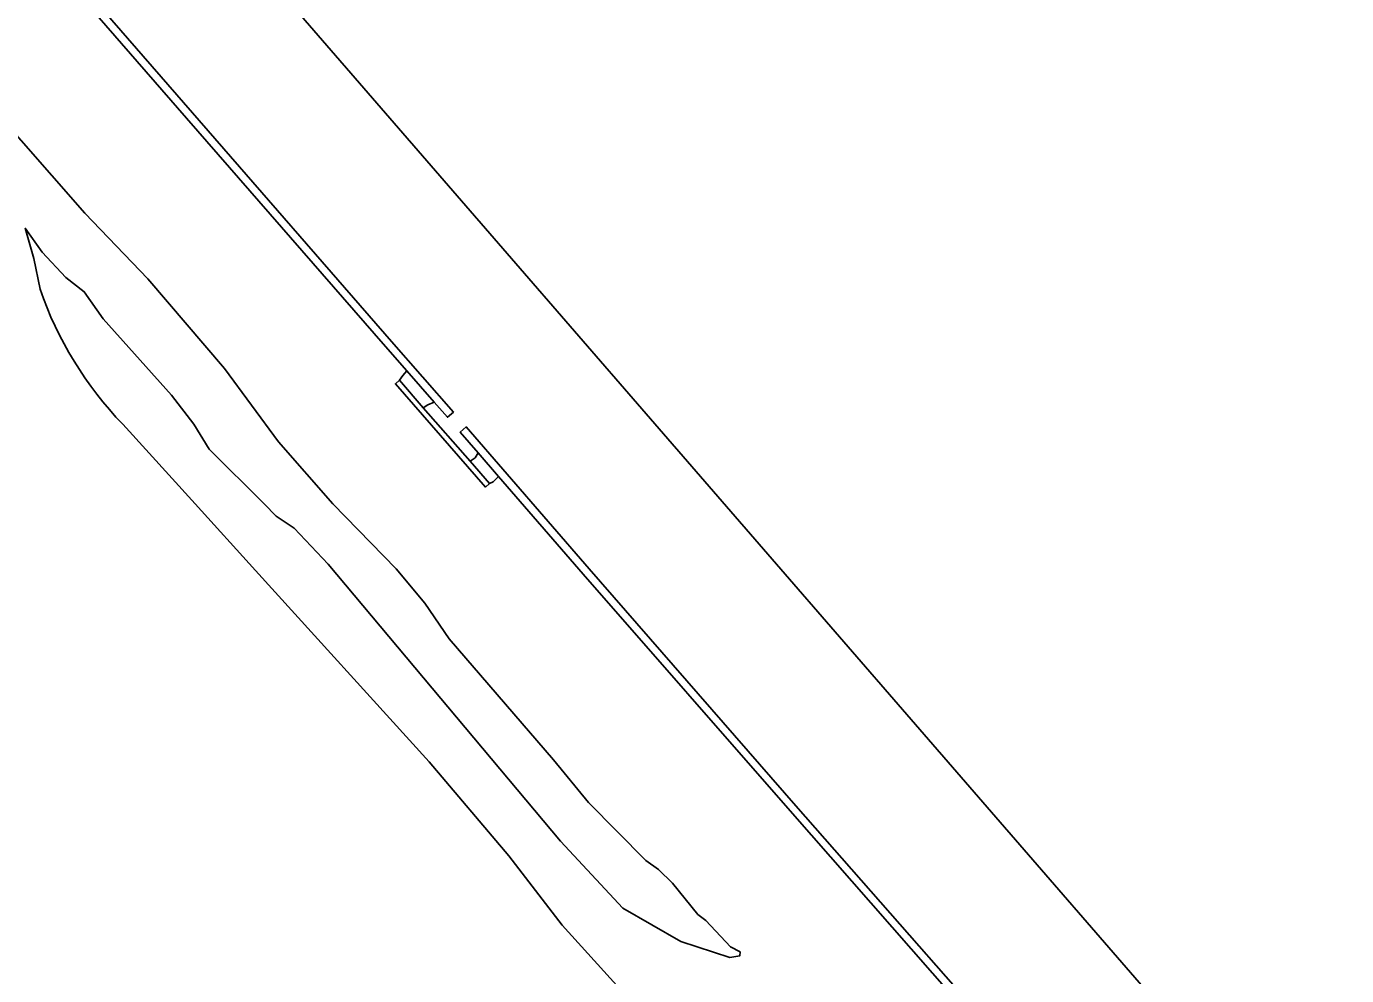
# Model space of a CAD drawing. Extents: x 155018 to 156648, y 383979 to 385733.
# Drawn here: x 156099.9 to 156199.8, y 385214.3 to 385286.1 of the extents above; entities that cross this region are included whole.
import ezdxf

# ---------------------------------------------------------------- set-up
doc = ezdxf.new("R2010")
doc.units = 0
for name, color, linetype in [('IMGEO_Gemengd_bos', 7, 'Continuous'), ('IMGEO_Kademuur', 7, 'Continuous'), ('IMGEO_Oever', 7, 'Continuous'), ('IMGEO_Waterloop', 7, 'Continuous')]:
    doc.layers.add(name, color=color, linetype=linetype)

msp = doc.modelspace()

# ---------------------------------------------------------------- linework, layer by layer
at = {"layer": 'IMGEO_Gemengd_bos'}
for points in [[(156135.625, 385252.086), (156135.226, 385251.667), (156134.938, 385251.539), (156134.637, 385251.276), (156127.821, 385259.093), (156128.123, 385259.356), (156128.387, 385259.711), (156128.685, 385260.07), (156127.082, 385261.904), (156112.026, 385279.183), (156097.961, 385295.369), (156084.447, 385310.985), (156071.441, 385325.325), (156066.924, 385331.218), (156065.587, 385330.322), (156063.445, 385328.887), (156062.257, 385328.091), (156074.004, 385313.941)], [(156092.187, 385285.842), (156104.335, 385271.99), (156109.104, 385267.039), (156114.886, 385260.246), (156118.966, 385254.704), (156123.082, 385250), (156127.878, 385245.089), (156130.044, 385242.491), (156131.893, 385239.805), (156139.778, 385230.652), (156142.416, 385227.403), (156146.774, 385223.024), (156147.726, 385222.341), (156148.784, 385221.301), (156150.707, 385218.937), (156151.295, 385218.488), (156153.17, 385216.503), (156153.897, 385216.116), (156153.863, 385215.815), (156153.105, 385215.702), (156149.405, 385216.894), (156145.02, 385219.433), (156140.311, 385224.485), (156122.733, 385245.455), (156120.165, 385248.167), (156118.808, 385249.082), (156117.889, 385250), (156113.739, 385254.148), (156112.585, 385256.026), (156110.885, 385258.235), (156105.721, 385263.998), (156104.284, 385266.051), (156102.905, 385267.125), (156101.091, 385269.051), (156099.823, 385270.854), (156100.474, 385268.575), (156100.939, 385266.251)], [(156099.823, 385270.854), (156101.091, 385269.051), (156102.905, 385267.125), (156104.284, 385266.051), (156105.721, 385263.998), (156110.885, 385258.235), (156112.585, 385256.026), (156113.739, 385254.148), (156117.889, 385250), (156118.808, 385249.082), (156120.165, 385248.167), (156122.733, 385245.455), (156140.311, 385224.485), (156145.02, 385219.433), (156149.405, 385216.894), (156153.105, 385215.702), (156153.863, 385215.815), (156153.897, 385216.116), (156153.17, 385216.503), (156151.295, 385218.488), (156150.707, 385218.937), (156148.784, 385221.301), (156147.726, 385222.341), (156146.774, 385223.024), (156142.416, 385227.403), (156139.778, 385230.652), (156131.893, 385239.805), (156130.044, 385242.491), (156127.878, 385245.089), (156123.082, 385250), (156118.966, 385254.704), (156114.886, 385260.246), (156109.104, 385267.039), (156104.335, 385271.99), (156092.187, 385285.842)], [(156100.939, 385266.251), (156100.474, 385268.575), (156099.823, 385270.854)], [(156107.204, 385256.022), (156112.665, 385250), (156117.234, 385244.961), (156130.365, 385230.48), (156136.392, 385223.373), (156140.446, 385218.129), (156145.527, 385212.525), (156147.52, 385210.682), (156152.185, 385207.028), (156159.261, 385200.54), (156163.62, 385196.121), (156166.548, 385192.335), (156168.585, 385190.293), (156173.822, 385185.95), (156178.524, 385181.339), (156183.974, 385176.28), (156188.7, 385172.586), (156191.266, 385170.014), (156198.01, 385161.541), (156204.928, 385153.269), (156220.971, 385135.288)], [(156136.392, 385223.373), (156130.365, 385230.48), (156117.234, 385244.961), (156112.665, 385250), (156107.204, 385256.022)], [(156233.766, 385139.617), (156213.619, 385162.997), (156194.201, 385185.193), (156177.604, 385204.069), (156157.669, 385226.779), (156142.028, 385244.699), (156135.625, 385252.086)], [(156132.163, 385170.885), (156137.145, 385164.796), (156148.49, 385153.235), (156151.166, 385150.039), (156198.01, 385161.541), (156191.266, 385170.014), (156188.7, 385172.586), (156183.974, 385176.28), (156178.524, 385181.339), (156173.822, 385185.95), (156168.585, 385190.293), (156166.548, 385192.335), (156163.62, 385196.121), (156159.261, 385200.54), (156152.185, 385207.028), (156147.52, 385210.682), (156145.527, 385212.525), (156140.446, 385218.129), (156136.392, 385223.373)]]:
    msp.add_lwpolyline(points, dxfattribs=at)
msp.add_arc((156127.221, 385275.315), 27.801, 199.02805, 223.94475, dxfattribs=at)
msp.add_arc((156127.221, 385275.315), 27.801, 199.02805, 223.94475, dxfattribs=at)
at = {"layer": 'IMGEO_Kademuur'}
for points in [[(156127.534, 385262.298), (156112.479, 385279.577), (156098.415, 385295.762), (156084.896, 385311.383), (156072.711, 385324.718), (156072.021, 385325.18), (156071.902, 385325.71), (156066.811, 385332.185), (156066.417, 385331.861), (156066.924, 385331.218), (156071.441, 385325.325), (156084.447, 385310.985), (156097.961, 385295.369), (156112.026, 385279.183), (156127.082, 385261.904), (156128.685, 385260.07), (156130.763, 385257.693), (156131.761, 385256.551), (156132.213, 385256.946)], [(156129.932, 385257.281), (156128.123, 385259.356), (156127.821, 385259.093), (156134.637, 385251.276), (156134.938, 385251.539), (156133.464, 385253.23)]]:
    msp.add_lwpolyline(points, close=True, dxfattribs=at)
msp.add_lwpolyline([(156234.22, 385140.01), (156214.072, 385163.391), (156194.652, 385185.589), (156178.054, 385204.465), (156158.121, 385227.174), (156142.48, 385245.093), (156133.174, 385255.829), (156132.721, 385255.436), (156134.087, 385253.859), (156135.625, 385252.086), (156142.028, 385244.699), (156157.669, 385226.779), (156177.604, 385204.069), (156194.201, 385185.193), (156213.619, 385162.997), (156233.766, 385139.617)], dxfattribs=at)
at = {"layer": 'IMGEO_Oever'}
for points in [[(156128.685, 385260.07), (156128.387, 385259.711), (156128.123, 385259.356), (156129.932, 385257.281), (156130.273, 385257.503), (156130.763, 385257.693)], [(156134.087, 385253.859), (156133.859, 385253.498), (156133.464, 385253.23), (156134.938, 385251.539), (156135.226, 385251.667), (156135.625, 385252.086)]]:
    msp.add_lwpolyline(points, close=True, dxfattribs=at)
at = {"layer": 'IMGEO_Waterloop'}
for points in [[(156648.236, 384678.397), (156061.156, 385355.592)], [(156098.415, 385295.762), (156112.479, 385279.577), (156127.534, 385262.298), (156132.213, 385256.946), (156131.761, 385256.551), (156130.763, 385257.693), (156130.273, 385257.503), (156129.932, 385257.281), (156133.464, 385253.23), (156133.859, 385253.498), (156134.087, 385253.859), (156132.721, 385255.436), (156133.174, 385255.829), (156142.48, 385245.093), (156158.121, 385227.174), (156178.054, 385204.465), (156194.652, 385185.589), (156214.072, 385163.391), (156234.22, 385140.01)]]:
    msp.add_lwpolyline(points, dxfattribs=at)

doc.saveas('drawing.dxf')
